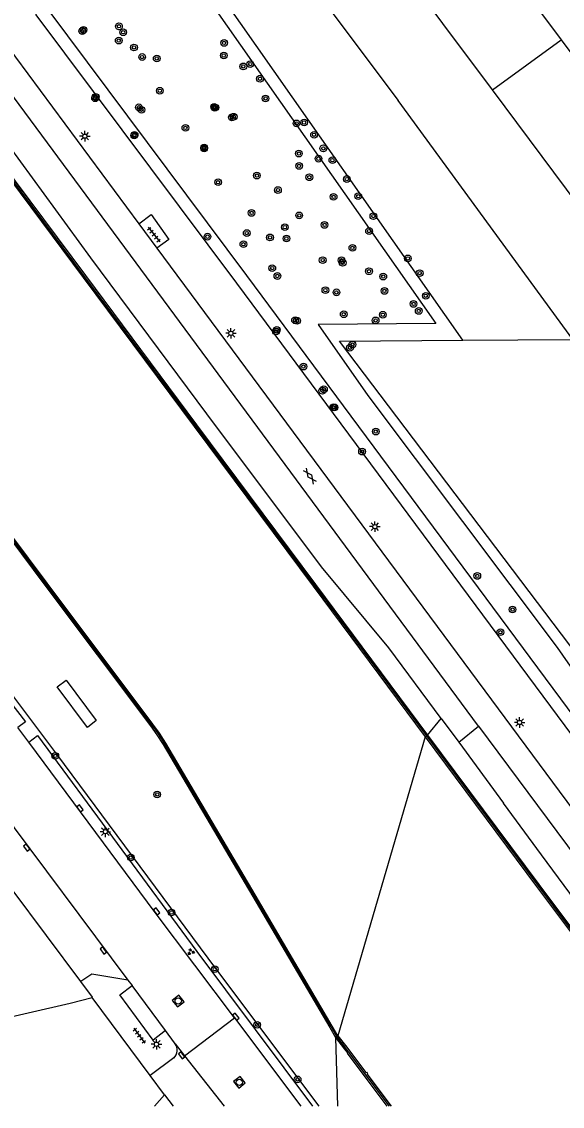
# Model space of a CAD drawing. Extents: x 132999 to 136000, y 398499 to 400501.
# Drawn here: x 134714.8 to 134779.2, y 398500 to 398629.3 of the extents above; entities that cross this region are included whole.
import ezdxf

# ---------------------------------------------------------------- set-up
doc = ezdxf.new("R2010")
doc.units = 0
for name, color, linetype in [('gg-afsc-hekwerk', 7, 'Continuous'), ('gg-afsc-muur', 7, 'Continuous'), ('gg-bbg-bijgebouw', 7, 'Continuous'), ('gg-bbg-tussenscheiding', 7, 'Continuous'), ('gg-knt-BGT kruinlijn', 7, 'Continuous'), ('gg-knt-bronhoudergrens', 7, 'Continuous'), ('gg-knt-verharding', 7, 'Continuous'), ('gg-knt-verharding nz', 7, 'Continuous'), ('gt-grn-groengrens', 7, 'Continuous'), ('gt-grn-vlakafsluiter', 7, 'Continuous'), ('gt-symb-boom', 7, 'Continuous'), ('gt-symb-gesloten verharding', 7, 'Continuous'), ('gt-symb-groenvak', 7, 'Continuous'), ('gt-symb-kolk', 7, 'Continuous'), ('gt-symb-lichtmast', 7, 'Continuous'), ('gt-symb-rioolschacht', 7, 'Continuous'), ('gt-symb-tegel verharding', 7, 'Continuous'), ('gx-grn-maaiveld', 7, 'Continuous')]:
    doc.layers.add(name, color=color, linetype=linetype)

# ---------------------------------------------------------------- blocks, each defined once
blk = doc.blocks.new('gt0-BOOM')
at = {"layer": 'gt-symb-boom'}
for radius in [0.4, 0.2]:
    blk.add_circle((0, 0), radius, dxfattribs=at)
blk = doc.blocks.new('gt0-LMAST')
at = {"layer": 'gt-symb-lichtmast'}
for p, q in [((-0.18, 0.17), (-0.45, 0.44)), ((-0.01, 0.25), (-0.01, 0.62)), ((0.17, 0.17), (0.44, 0.44)), ((-0.26, 0), (-0.63, 0)), ((-0.18, -0.18), (-0.45, -0.45)), ((-0.01, -0.25), (-0.01, -0.63)), ((0.44, -0.45), (0.17, -0.18)), ((0.24, 0), (0.62, 0))]:
    blk.add_line(p, q, dxfattribs=at)
blk.add_circle((-0.01, 0), 0.25, dxfattribs=at)
blk = doc.blocks.new('gt0-TEG1')
at = {"layer": 'gt-symb-tegel verharding'}
for p, q in [((-1.12, 0), (1.12, 0)), ((-0.9, -0.25), (-0.9, 0.25)), ((-0.45, -0.25), (-0.45, 0.25)), ((0, -0.25), (0, 0.25)), ((0.45, -0.25), (0.45, 0.25)), ((0.9, -0.25), (0.9, 0.25))]:
    blk.add_line(p, q, dxfattribs=at)
blk = doc.blocks.new('gt0-GESVH1')
at = {"layer": 'gt-symb-gesloten verharding'}
for p, q in [((-0.99, -0.26), (0.01, 0.24)), ((0.01, -0.26), (-0.99, 0.24)), ((0.01, 0.24), (1.01, -0.26)), ((1.01, 0.24), (0.01, -0.26))]:
    blk.add_line(p, q, dxfattribs=at)
blk = doc.blocks.new('gt0-KOLK')
at = {"layer": 'gt-symb-kolk'}
blk.add_lwpolyline([(0, 0), (0.37, 0), (0.37, 0.4), (-0.38, 0.4), (-0.38, 0), (0, 0)], dxfattribs=at)
blk = doc.blocks.new('gt0-RS')
at = {"layer": 'gt-symb-rioolschacht'}
blk.add_lwpolyline([(-0.5, -0.5), (0.5, -0.5), (0.5, 0.5), (-0.5, 0.5)], close=True, dxfattribs=at)
blk.add_circle((0, 0), 0.375, dxfattribs=at)
blk = doc.blocks.new('gt0-GRVAK')
at = {"layer": 'gt-symb-groenvak'}
for p, q in [((-0.11, 0.19), (-0.23, 0.24)), ((-0.18, 0.15), (0.09, 0.15)), ((-0.09, 0.21), (-0.16, 0.32)), ((-0.05, 0.21), (-0.05, 0.39)), ((0, 0.21), (0.06, 0.32)), ((0.01, 0.19), (0.13, 0.24)), ((0.26, -0.05), (0.2, 0.06)), ((0.3, -0.05), (0.3, 0.13)), ((0.35, -0.05), (0.41, 0.06)), ((-0.24, -0.23), (-0.36, -0.18)), ((-0.32, -0.26), (-0.05, -0.26)), ((-0.23, -0.21), (-0.29, -0.09)), ((-0.18, -0.2), (-0.18, -0.02)), ((-0.14, -0.21), (-0.07, -0.09)), ((-0.12, -0.23), (0, -0.18)), ((0.24, -0.07), (0.12, -0.02)), ((0.17, -0.11), (0.44, -0.11)), ((0.37, -0.07), (0.49, -0.02))]:
    blk.add_line(p, q, dxfattribs=at)

msp = doc.modelspace()

# ---------------------------------------------------------------- linework, layer by layer
at = {"layer": 'gg-afsc-hekwerk'}
for p, q in [((134745.89, 398638.26), (134759.67, 398619.92)), ((134730.1, 398503.69), (134723.18, 398512.99)), ((134731.82, 398501.35), (134730.1, 398503.69)), ((134731.82, 398501.35), (134732.82, 398500))]:
    msp.add_line(p, q, dxfattribs=at)
msp.add_lwpolyline([(134702.14, 398500), (134700.51, 398507.69), (134720.58, 398512.29)], dxfattribs=at)
at = {"layer": 'gg-afsc-muur'}
for p, q in [((134721.82, 398514.87), (134713.66, 398525.84)), ((134720.58, 398512.29), (134723.18, 398512.99)), ((134753.74, 398506.46), (134758.57, 398500))]:
    msp.add_line(p, q, dxfattribs=at)
for points in [[(134565.87, 398777.17), (134574.25, 398769.92), (134584.67, 398760.65), (134593.87, 398752.26), (134602.83, 398743.67), (134611.77, 398734.9), (134620.55, 398725.98), (134629.19, 398716.81), (134633.93, 398711.71), (134642.19, 398702.37), (134651.21, 398692), (134659.29, 398682.32), (134667.1, 398672.59), (134672.39, 398665.71), (134672.9, 398665.07), (134678.9, 398656.95), (134693.11, 398638.04), (134707.19, 398619.12), (134722.25, 398598.94), (134735.49, 398581.14), (134749.67, 398562.11), (134763.03, 398544.17)], [(134659.64, 398639.07), (134674.13, 398620.13), (134688.45, 398601.34), (134706.19, 398577.66), (134706.65, 398577.04), (134717.68, 398562.26), (134730.28, 398545.46), (134731.05, 398544.4), (134731.8, 398543.21), (134742.47, 398525.12), (134751.66, 398509.48), (134752.33, 398508.3)], [(134763.03, 398544.17), (134776.3, 398526.32), (134789.75, 398508.33), (134790.25, 398507.66), (134795.95, 398500)], [(134723.18, 398512.99), (134723.22, 398513), (134721.82, 398514.87)], [(134752.33, 398508.3), (134753.39, 398506.93), (134753.74, 398506.46)]]:
    msp.add_lwpolyline(points, dxfattribs=at)
at = {"layer": 'gg-bbg-bijgebouw'}
for points in [[(134770.91, 398621.19), (134753.15, 398644.98), (134761.25, 398651.07), (134779.09, 398627.14)], [(134779.09, 398627.14), (134792.26, 398609.47), (134784.15, 398603.44), (134770.91, 398621.19)]]:
    msp.add_lwpolyline(points, dxfattribs=at)
at = {"layer": 'gg-bbg-tussenscheiding'}
msp.add_line((134770.91, 398621.19), (134779.09, 398627.14), dxfattribs=at)
at = {"layer": 'gg-knt-BGT kruinlijn'}
for p, q in [((134723.02, 398601.15), (134709.03, 398620.35)), ((134736.86, 398582.58), (134723.02, 398601.15)), ((134750.51, 398564.31), (134736.86, 398582.58)), ((134758.55, 398554.67), (134750.51, 398564.31)), ((134764.78, 398546.24), (134758.55, 398554.67)), ((134764.78, 398546.24), (134766.88, 398543.4)), ((134766.88, 398543.4), (134772.22, 398536.16)), ((134776.76, 398529.97), (134772.22, 398536.16)), ((134786.9, 398516.16), (134776.76, 398529.97))]:
    msp.add_line(p, q, dxfattribs=at)
at = {"layer": 'gg-knt-bronhoudergrens'}
for p, q in [((134699.42, 398567.91), (134718.94, 398541.98)), ((134718.94, 398541.98), (134737.88, 398516.45))]:
    msp.add_line(p, q, dxfattribs=at)
at = {"layer": 'gg-knt-verharding'}
for p, q in [((134769.25, 398545.32), (134703.45, 398634.34)), ((134728.74, 398605.23), (134730.91, 398602.31)), ((134730.91, 398602.31), (134806.63, 398500)), ((134715.64, 398543.43), (134714.34, 398545.18)), ((134769.25, 398545.32), (134802.84, 398500)), ((134727.43, 398515.03), (134727.96, 398514.4)), ((134734.19, 398506), (134740.16, 398510.56)), ((134740.16, 398510.56), (134748.04, 398500)), ((134733.07, 398507.46), (134734.19, 398506)), ((134732.93, 398505.76), (134730.1, 398503.69)), ((134730.61, 398500), (134731.82, 398501.35))]:
    msp.add_line(p, q, dxfattribs=at)
for points in [[(134706.33, 398636.47), (134706.66, 398635.05), (134728.74, 398605.23)], [(134728.74, 398605.23), (134730.2, 398606.32), (134732.31, 398603.37), (134730.91, 398602.31)], [(134719, 398550), (134720.07, 398550.82), (134723.68, 398545.99), (134722.62, 398545.17), (134719, 398550)], [(134740.16, 398510.56), (134730.71, 398523.12), (134715.64, 398543.43)], [(134727.43, 398515.03), (134723.15, 398515.74), (134721.82, 398514.87)], [(134731.93, 398509.02), (134730.46, 398507.89), (134726.48, 398513.29), (134727.96, 398514.4)], [(134733.07, 398507.46), (134733, 398507.55), (134731.93, 398509.02)]]:
    msp.add_lwpolyline(points, dxfattribs=at)
msp.add_arc((134731.98, 398506.69), 1.33, 315.4783, 35.117, dxfattribs=at)
at = {"layer": 'gg-knt-verharding nz'}
for p, q in [((134707.09, 398542.29), (134727.43, 398515.03)), ((134731.93, 398509.02), (134727.96, 398514.4)), ((134734.19, 398506), (134738.93, 398500))]:
    msp.add_line(p, q, dxfattribs=at)
at = {"layer": 'gt-grn-groengrens'}
for p, q in [((134767.37, 398591.35), (134729.13, 398645.88)), ((134766.88, 398543.4), (134769.25, 398545.32))]:
    msp.add_line(p, q, dxfattribs=at)
for points in [[(134791.78, 398529.03), (134792.94, 398529.99), (134791.68, 398531.78), (134787.17, 398537.89), (134781.68, 398545.03), (134741.63, 398599.06), (134717.93, 398630.77), (134717.65, 398632.19), (134717.6, 398633.17), (134717.68, 398633.93), (134717.88, 398634.68), (134718.3, 398635.63), (134720.49, 398639.52), (134720.97, 398640.2), (134721.28, 398640.56), (134721.9, 398641.15), (134723.43, 398642.34), (134728.41, 398644.3), (134764.13, 398593.35), (134750.14, 398593.22), (134756.05, 398584.76), (134778.62, 398554.72), (134794.82, 398531.43)], [(134791.78, 398529.03), (134790.46, 398530.9), (134785.97, 398536.99), (134780.48, 398544.12), (134740.43, 398598.16), (134716.52, 398630.14), (134716.16, 398632), (134716.1, 398633.21), (134716.2, 398634.2), (134716.46, 398635.17), (134716.96, 398636.3), (134719.22, 398640.33), (134719.79, 398641.13), (134720.2, 398641.6), (134721.58, 398642.91)], [(134713.06, 398548.68), (134715.23, 398545.85), (134714.34, 398545.18)], [(134715.64, 398543.43), (134716.67, 398544.2), (134735.65, 398518.47), (134749.45, 398500)]]:
    msp.add_lwpolyline(points, dxfattribs=at)
at = {"layer": 'gt-grn-vlakafsluiter'}
for points in [[(134767.37, 398591.35), (134780.46, 398591.44), (134759.67, 398619.92)], [(134796.51, 398532.7), (134781.13, 398553.67), (134752.67, 398591.24), (134767.37, 398591.35)]]:
    msp.add_lwpolyline(points, dxfattribs=at)
at = {"layer": 'gx-grn-maaiveld'}
for p, q in [((134763.17, 398544.27), (134764.78, 398546.24)), ((134762.89, 398544.07), (134752.48, 398508.4)), ((134763.17, 398544.27), (134762.89, 398544.07)), ((134737.88, 398516.45), (134750.2, 398500)), ((134752.48, 398508.4), (134752.18, 398508.2)), ((134752.18, 398508.2), (134752.42, 398500))]:
    msp.add_line(p, q, dxfattribs=at)
for points in [[(134565.8, 398777.17), (134565.94, 398777.34), (134574.36, 398770.05), (134584.78, 398760.78), (134593.99, 398752.39), (134602.95, 398743.79), (134611.89, 398735.03), (134620.67, 398726.11), (134629.32, 398716.93), (134634.06, 398711.82), (134642.33, 398702.49), (134651.34, 398692.11), (134659.43, 398682.43), (134667.23, 398672.69), (134672.53, 398665.82), (134673.04, 398665.17), (134679.04, 398657.06), (134693.25, 398638.14), (134707.33, 398619.22), (134722.4, 398599.04), (134735.63, 398581.24), (134749.82, 398562.22), (134763.17, 398544.27)], [(134565.73, 398777.06), (134574.13, 398769.79), (134584.55, 398760.52), (134593.75, 398752.14), (134602.71, 398743.54), (134611.64, 398734.78), (134620.42, 398725.86), (134629.07, 398716.69), (134633.8, 398711.59), (134642.06, 398702.26), (134651.08, 398691.89), (134659.16, 398682.21), (134666.96, 398672.48), (134672.25, 398665.61), (134672.76, 398664.96), (134678.76, 398656.85), (134692.97, 398637.93), (134707.05, 398619.01), (134722.11, 398598.83), (134735.35, 398581.04), (134749.53, 398562.01), (134762.89, 398544.07)], [(134659.5, 398638.97), (134673.99, 398620.02), (134688.31, 398601.23), (134706.05, 398577.55), (134706.51, 398576.93), (134717.54, 398562.15), (134730.14, 398545.36), (134730.91, 398544.3), (134731.65, 398543.12), (134742.32, 398525.03), (134751.51, 398509.39), (134752.18, 398508.2)], [(134752.48, 398508.4), (134751.81, 398509.57), (134742.62, 398525.21), (134731.95, 398543.3), (134731.2, 398544.49), (134730.42, 398545.57), (134717.82, 398562.36), (134706.79, 398577.14), (134706.33, 398577.76), (134688.59, 398601.45), (134674.27, 398620.23), (134659.78, 398639.18)], [(134762.89, 398544.07), (134776.16, 398526.22), (134789.61, 398508.23), (134790.11, 398507.56), (134795.74, 398500)], [(134763.17, 398544.27), (134776.44, 398526.43), (134789.89, 398508.44), (134790.39, 398507.77), (134796.17, 398500)], [(134752.18, 398508.2), (134753.26, 398506.83), (134753.6, 398506.36), (134753.58, 398506.34), (134758.32, 398500)], [(134752.48, 398508.4), (134753.53, 398507.04), (134753.88, 398506.57), (134753.9, 398506.58), (134755.81, 398504.03), (134755.89, 398504.09), (134756.01, 398503.92), (134755.93, 398503.86), (134758.82, 398500)]]:
    msp.add_lwpolyline(points, dxfattribs=at)

# ---------------------------------------------------------------- block references
at = {"layer": 'gt-symb-boom'}
for p in [(134722.01, 398628.21), (134722.15, 398628.34), (134726.38, 398628.77), (134726.88, 398628.06), (134726.35, 398627.07), (134738.91, 398626.79), (134728.17, 398626.25), (134729.14, 398625.11), (134730.88, 398624.94), (134738.87, 398625.29), (134742.02, 398624.26), (134741.2, 398623.99), (134743.19, 398622.52), (134723.6, 398620.35), (134731.25, 398621.09), (134723.53, 398620.19), (134728.75, 398619.11), (134737.72, 398619.17), (134737.79, 398619.07), (134737.89, 398619.09), (134743.85, 398620.17), (134729.05, 398618.82), (134739.85, 398617.92), (134740.05, 398617.99), (134734.3, 398616.66), (134747.54, 398617.2), (134748.45, 398617.3), (134728.19, 398615.76), (134728.24, 398615.83), (134749.63, 398615.84), (134736.53, 398614.33), (134736.53, 398614.2), (134750.74, 398614.22), (134747.82, 398613.59), (134750.16, 398612.99), (134751.82, 398612.81), (134747.85, 398612.12), (134738.2, 398610.18), (134742.82, 398610.97), (134749.07, 398610.77), (134753.54, 398610.56), (134745.33, 398609.25), (134751.96, 398608.43), (134754.9, 398608.51), (134742.18, 398606.52), (134747.86, 398606.23), (134756.7, 398606.14), (134746.15, 398604.82), (134750.88, 398605.09), (134736.93, 398603.69), (134741.61, 398604.12), (134744.38, 398603.6), (134746.34, 398603.47), (134756.19, 398604.36), (134741.21, 398602.79), (134754.2, 398602.35), (134750.66, 398600.89), (134752.9, 398600.88), (134760.81, 398601.1), (134744.65, 398599.94), (134753.04, 398600.57), (134756.18, 398599.56), (134745.26, 398599), (134757.88, 398598.93), (134762.22, 398599.34), (134750.98, 398597.31), (134752.3, 398597.05), (134758.02, 398597.22), (134761.49, 398595.67), (134762.95, 398596.64), (134753.17, 398594.44), (134757.83, 398594.38), (134762.11, 398594.83), (134747.37, 398593.72), (134747.6, 398593.67), (134756.97, 398593.71), (134745.1, 398592.39), (134745.19, 398592.58), (134753.91, 398590.45), (134754.2, 398590.82), (134748.36, 398588.2), (134750.62, 398585.33), (134750.81, 398585.49), (134751.94, 398583.34), (134752.07, 398583.33), (134756.99, 398580.45), (134755.35, 398578.06), (134769.09, 398563.24), (134773.29, 398559.23), (134771.84, 398556.53), (134718.79, 398541.78), (134730.94, 398537.18), (134727.79, 398529.66), (134732.64, 398523.11), (134737.8, 398516.35), (134742.86, 398509.72), (134747.67, 398503.21)]:
    msp.add_blockref('gt0-BOOM', p, dxfattribs=at)
at = {"layer": 'gt-symb-gesloten verharding', "rotation": -53.49671701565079}
msp.add_blockref('gt0-GESVH1', (134749.13, 398575.16), dxfattribs=at)
at = {"layer": 'gt-symb-groenvak'}
msp.add_blockref('gt0-GRVAK', (134734.95, 398518.42), dxfattribs=at)
at = {"layer": 'gt-symb-kolk'}
for p, rotation in [((134721.57, 398535.4), -53.3364075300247), ((134715.54, 398530.97), 126.74379669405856), ((134730.71, 398523.12), -53.049872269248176), ((134724.67, 398518.7), 126.66359246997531), ((134740.15, 398510.58), -53.41657886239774), ((134734.01, 398506.19), 126.9958977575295)]:
    msp.add_blockref('gt0-KOLK', p, dxfattribs=dict(at, rotation=rotation))
at = {"layer": 'gt-symb-lichtmast'}
for p in [(134722.32, 398615.67), (134739.73, 398592.17), (134756.89, 398569.12), (134774.14, 398545.77), (134724.76, 398532.74), (134730.86, 398507.4)]:
    msp.add_blockref('gt0-LMAST', p, dxfattribs=at)
at = {"layer": 'gt-symb-rioolschacht'}
for p, rotation in [((134733.44, 398512.55), -51.537052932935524), ((134740.73, 398502.87), 128.6687537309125)]:
    msp.add_blockref('gt0-RS', p, dxfattribs=dict(at, rotation=rotation))
at = {"layer": 'gt-symb-tegel verharding'}
for p, rotation in [((134730.55, 398603.94), -51.698006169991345), ((134728.8, 398508.43), -53.576821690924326)]:
    msp.add_blockref('gt0-TEG1', p, dxfattribs=dict(at, rotation=rotation))

doc.saveas('drawing.dxf')
